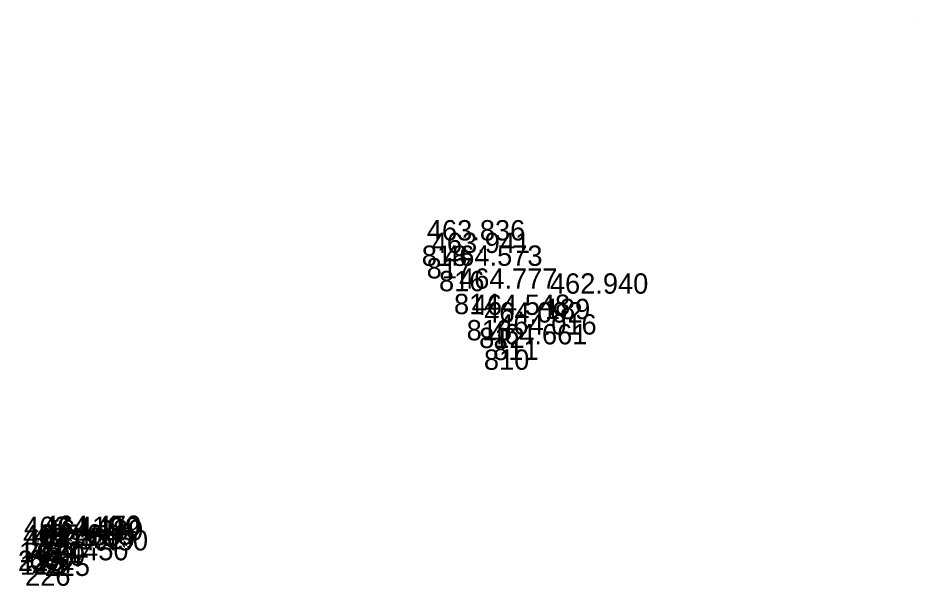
# Model space of a CAD drawing. Extents: x -874038 to -859694, y -1059487 to -1049069.
# Drawn here: x -865422.8 to -865369.9, y -1055601 to -1055567.5 of the extents above; entities that cross this region are included whole.
import ezdxf

# ---------------------------------------------------------------- set-up
doc = ezdxf.new("R2010")
doc.units = 0
doc.layers.add('Vrstva 60', color=7, linetype='Continuous')
doc.layers.add('Vrstva 61', color=7, linetype='Continuous')

msp = doc.modelspace()

# ---------------------------------------------------------------- linework, layer by layer
at = {"layer": 'Vrstva 60'}
for p, q in [((-865369.904, -1055567.512), (-865369.904, -1055567.512)), ((-865398.984, -1055580.932), (-865398.984, -1055580.932)), ((-865398.696, -1055581.67), (-865398.696, -1055581.67)), ((-865397.967, -1055582.426), (-865397.967, -1055582.426)), ((-865397.085, -1055583.778), (-865397.085, -1055583.778)), ((-865391.73, -1055584.07), (-865391.73, -1055584.07)), ((-865396.338, -1055585.322), (-865396.338, -1055585.322)), ((-865395.603, -1055585.774), (-865395.603, -1055585.774)), ((-865394.776, -1055586.48), (-865394.776, -1055586.48)), ((-865395.322, -1055587.057), (-865395.322, -1055587.057)), ((-865422.73, -1055598.41), (-865422.73, -1055598.41)), ((-865421.689, -1055598.455), (-865421.689, -1055598.455)), ((-865421.62, -1055598.35), (-865421.62, -1055598.35)), ((-865421.501, -1055598.606), (-865421.501, -1055598.606)), ((-865422.79, -1055598.91), (-865422.79, -1055598.91)), ((-865422.68, -1055599.141), (-865422.68, -1055599.141)), ((-865422.125, -1055598.867), (-865422.125, -1055598.867)), ((-865421.99, -1055599.06), (-865421.99, -1055599.06)), ((-865421.22, -1055599.21), (-865421.22, -1055599.21)), ((-865422.37, -1055599.79), (-865422.37, -1055599.79))]:
    msp.add_line(p, q, dxfattribs=at)

# ---------------------------------------------------------------- texts
for s, p in [('818', (-865398.984, -1055582.132)), ('817', (-865398.696, -1055582.87)), ('816', (-865397.967, -1055583.626)), ('814', (-865397.085, -1055584.978)), ('189', (-865391.73, -1055585.27)), ('813', (-865396.338, -1055586.522)), ('812', (-865395.603, -1055586.974)), ('811', (-865394.776, -1055587.68)), ('810', (-865395.322, -1055588.257)), ('14', (-865422.73, -1055599.61)), ('911', (-865421.689, -1055599.655)), ('224', (-865421.62, -1055599.55)), ('109', (-865421.501, -1055599.806)), ('223', (-865422.79, -1055600.11)), ('110', (-865422.68, -1055600.341)), ('601', (-865422.125, -1055600.067)), ('227', (-865421.99, -1055600.26)), ('225', (-865421.22, -1055600.41)), ('226', (-865422.37, -1055600.99))]:
    msp.add_text(s, height=1.2, dxfattribs=at).set_placement(p)
at = {"layer": 'Vrstva 61'}
for s, p in [('463.836', (-865398.684, -1055580.632)), ('463.941', (-865398.396, -1055581.37)), ('464.573', (-865397.667, -1055582.126)), ('464.777', (-865396.785, -1055583.478)), ('462.940', (-865391.43, -1055583.77)), ('464.548', (-865396.038, -1055585.022)), ('464.092', (-865395.303, -1055585.474)), ('464.016', (-865394.476, -1055586.18)), ('464.661', (-865395.022, -1055586.757)), ('463.410', (-865422.43, -1055598.11)), ('464.499', (-865421.389, -1055598.155)), ('464.470', (-865421.32, -1055598.05)), ('464.289', (-865421.201, -1055598.306)), ('464.450', (-865422.49, -1055598.61)), ('464.301', (-865422.38, -1055598.841)), ('465.048', (-865421.825, -1055598.567)), ('464.500', (-865421.69, -1055598.76)), ('464.450', (-865420.92, -1055598.91)), ('464.450', (-865422.07, -1055599.49))]:
    msp.add_text(s, height=1.2, dxfattribs=at).set_placement(p)

doc.saveas('drawing.dxf')
